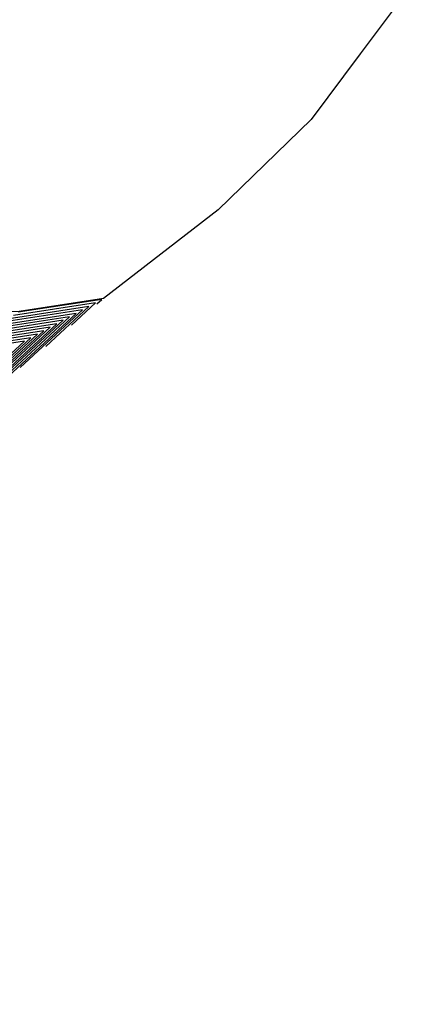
# Model space of a CAD drawing. Extents: x 2188792 to 2191981, y 386090 to 389710.
# Drawn here: x 2191479.6 to 2191517.4, y 388765.9 to 388862.2 of the extents above; entities that cross this region are included whole.
import ezdxf

# ---------------------------------------------------------------- set-up
doc = ezdxf.new("R2010")
doc.units = 0
for name, color, linetype in [('DTM Contours Major', 7, 'Continuous'), ('DTM Contours Minor', 7, 'Continuous'), ('PH Exist DTM Breakline', 7, 'Continuous')]:
    doc.layers.add(name, color=color, linetype=linetype)

msp = doc.modelspace()

# ---------------------------------------------------------------- linework, layer by layer
at = {"layer": 'DTM Contours Major'}
for points in [[(2191484.583, 388832.523), (2191486.915, 388834.681), (2191478.967, 388833.459)], [(2191472.135, 388822.206), (2191483.786, 388832.991), (2191476.77, 388831.913)], [(2191459.686, 388811.889), (2191480.657, 388831.301), (2191474.574, 388830.366)]]:
    msp.add_lwpolyline(points, dxfattribs=at)
at = {"layer": 'DTM Contours Minor'}
for points in [[(2191487.073, 388834.586), (2191487.541, 388835.019), (2191479.406, 388833.769)], [(2191482.093, 388830.46), (2191486.289, 388834.343), (2191478.528, 388833.15)], [(2191474.624, 388824.269), (2191484.412, 388833.329), (2191477.21, 388832.222)], [(2191477.114, 388826.333), (2191485.037, 388833.667), (2191477.649, 388832.531)], [(2191479.604, 388828.396), (2191485.663, 388834.005), (2191478.088, 388832.841)], [(2191467.155, 388818.079), (2191482.534, 388832.315), (2191475.892, 388831.294)], [(2191469.645, 388820.143), (2191483.16, 388832.653), (2191476.331, 388831.603)], [(2191462.176, 388813.953), (2191481.282, 388831.639), (2191475.013, 388830.675)], [(2191464.665, 388816.016), (2191481.908, 388831.977), (2191475.452, 388830.985)], [(2191457.196, 388809.826), (2191480.031, 388830.963), (2191474.135, 388830.057)]]:
    msp.add_lwpolyline(points, dxfattribs=at)
at = {"layer": 'PH Exist DTM Breakline'}
msp.add_lwpolyline([(2191517.43, 388865.294), (2191512.667, 388858.897), (2191507.904, 388852.5), (2191498.842, 388843.729), (2191493.27, 388839.417), (2191487.698, 388835.104), (2191479.516, 388833.846), (2191466.231, 388833.731), (2191457.528, 388834.867), (2191450.261, 388830.567), (2191442.994, 388826.267), (2191437.963, 388819.475), (2191432.932, 388812.683), (2191427.901, 388805.891), (2191423.242, 388797.654), (2191418.582, 388789.416), (2191415.019, 388783.679), (2191411.456, 388777.942), (2191407.893, 388772.205), (2191403.542, 388765.923)], dxfattribs=at)

doc.saveas('drawing.dxf')
